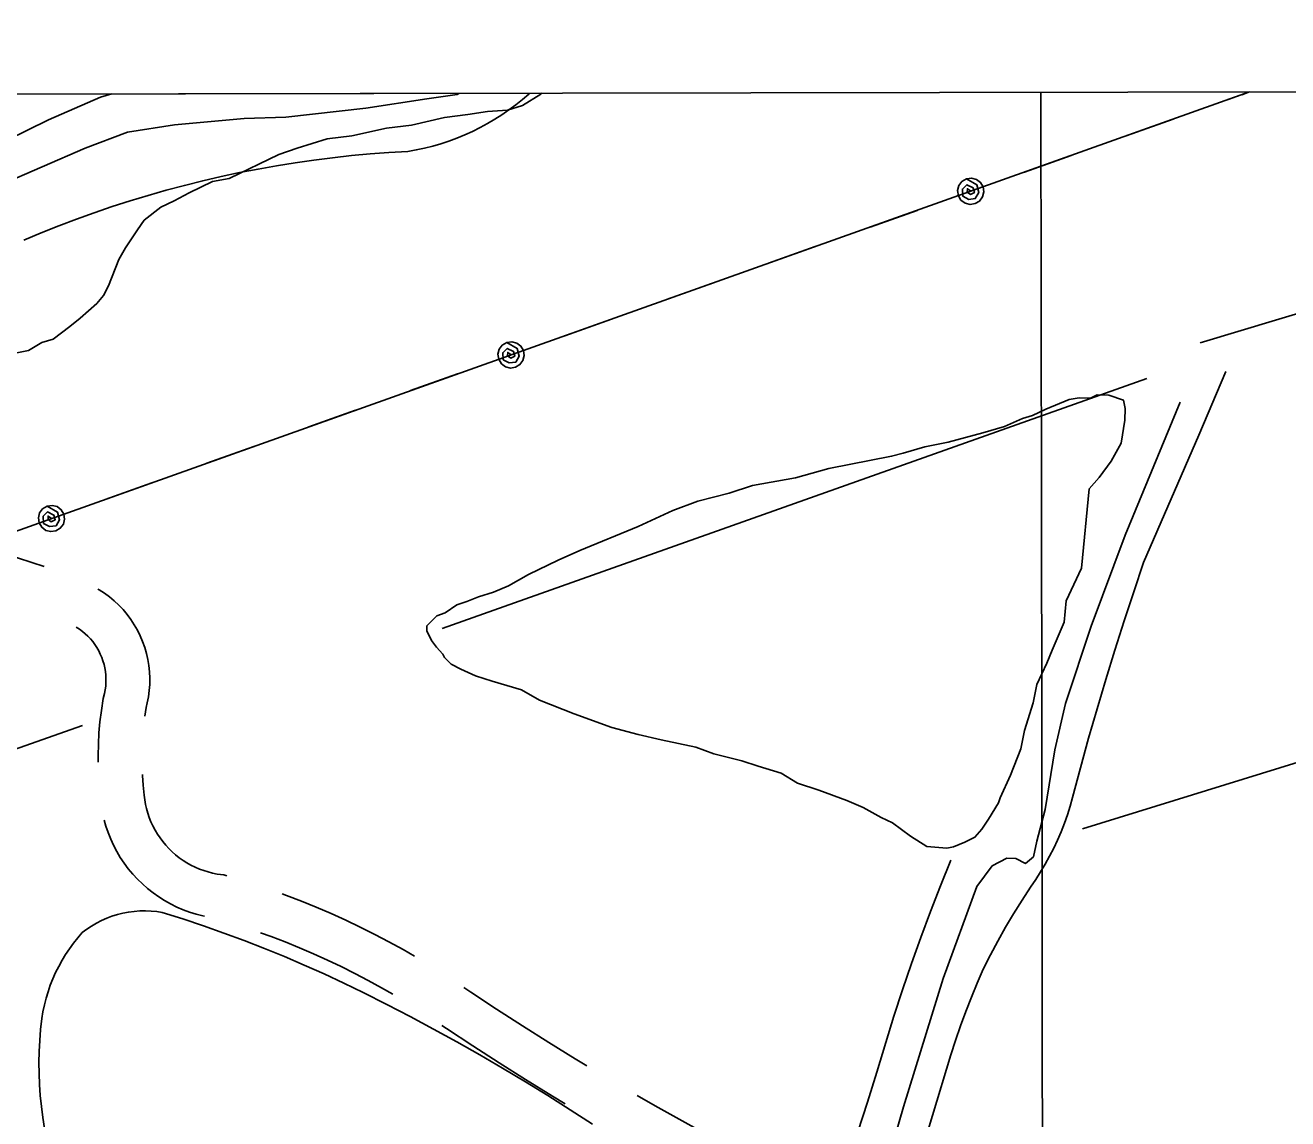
# Model space of a CAD drawing. Extents: x 3324104 to 3361979, y 612876 to 638273.
# Drawn here: x 3332761 to 3333625, y 635747 to 636496 of the extents above; entities that cross this region are included whole.
import ezdxf

# ---------------------------------------------------------------- set-up
doc = ezdxf.new("R2010")
doc.units = 0
for name, color, linetype in [('V-DTCH-CNTR', 7, 'Continuous'), ('V-GRID-FRAM', 7, 'Continuous'), ('V-GRID-MAJR', 7, 'Continuous'), ('V-ROAD-CNTR', 7, 'Continuous'), ('V-SITE-VEGE', 7, 'Continuous'), ('V-TOPO-SHOR', 7, 'Continuous'), ('V-UTIL-LINE', 7, 'Continuous')]:
    doc.layers.add(name, color=color, linetype=linetype)

msp = doc.modelspace()

# ---------------------------------------------------------------- linework, layer by layer
at = {"layer": 'V-DTCH-CNTR'}
for points in [[(3333106.4505323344, 636449.3218912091), (3333105.8370000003, 636448.755), (3333101.436, 636444.97), (3333096.9020000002, 636441.343), (3333092.2430000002, 636437.884), (3333087.46, 636434.591), (3333082.566, 636431.4720000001), (3333077.562, 636428.527), (3333072.457, 636425.764)], [(3333072.457, 636425.764), (3333067.257, 636423.185), (3333061.969, 636420.7930000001), (3333056.595, 636418.5920000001), (3333051.149, 636416.585), (3333045.636, 636414.77), (3333040.059, 636413.156), (3333034.43, 636411.741), (3333028.752, 636410.529), (3333023.036, 636409.519), (3333010.146, 636408.77), (3332997.271, 636407.805), (3332984.413, 636406.621), (3332971.578, 636405.22), (3332958.768, 636403.603), (3332945.987, 636401.77), (3332933.24, 636399.72), (3332920.528, 636397.456), (3332907.857, 636394.976), (3332895.2290000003, 636392.285), (3332882.646, 636389.379), (3332870.1180000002, 636386.262), (3332857.642, 636382.932), (3332845.225, 636379.393), (3332832.869, 636375.645), (3332820.579, 636371.691), (3332808.357, 636367.527), (3332796.2060000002, 636363.157), (3332784.133, 636358.583), (3332772.1380000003, 636353.805), (3332760.225, 636348.827)], [(3333369.757, 635708.186), (3333394.882, 635791.083), (3333398.076, 635801.054), (3333401.466, 635810.96), (3333405.0500000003, 635820.799), (3333408.826, 635830.566), (3333412.798, 635840.255), (3333416.957, 635849.8640000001), (3333421.85, 635859.506), (3333426.955, 635869.04), (3333432.27, 635878.458), (3333437.787, 635887.758), (3333443.509, 635896.933), (3333449.432, 635905.982), (3333452.924, 635911.091), (3333456.248, 635916.312), (3333459.404, 635921.636), (3333462.384, 635927.06), (3333465.185, 635932.579), (3333467.809, 635938.182), (3333470.248, 635943.872), (3333472.505, 635949.635), (3333474.571, 635955.4670000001), (3333476.449, 635961.3640000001), (3333478.1350000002, 635967.319), (3333483.531, 635987.609), (3333489.1240000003, 636007.8470000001), (3333494.912, 636028.028), (3333500.892, 636048.154), (3333507.0670000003, 636068.2220000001), (3333513.432, 636088.229), (3333519.992, 636108.174), (3333526.742, 636128.054), (3333545.69, 636171.6190000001), (3333564.4790000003, 636215.252), (3333583.1010000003, 636258.956)], [(3333302.648, 635658.067), (3333310.06, 635678.078), (3333317.264, 635698.165), (3333324.265, 635718.3250000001), (3333331.056, 635738.558), (3333337.64, 635758.859), (3333344.0130000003, 635779.229), (3333350.18, 635799.662), (3333355.857, 635817.729), (3333361.765, 635835.725), (3333367.901, 635853.643), (3333374.2660000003, 635871.481), (3333380.857, 635889.235), (3333387.6750000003, 635906.905), (3333394.716, 635924.487)], [(3333149.503, 635743.747), (3333134.288, 635753.573), (3333118.9590000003, 635763.22), (3333103.517, 635772.687), (3333087.966, 635781.973), (3333072.309, 635791.078), (3333056.548, 635800), (3333040.682, 635808.736), (3333024.716, 635817.287), (3333008.649, 635825.6510000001), (3332992.489, 635833.826), (3332979.156, 635840.2980000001), (3332965.721, 635846.557), (3332952.186, 635852.594), (3332938.554, 635858.415), (3332924.833, 635864.014), (3332911.021, 635869.39), (3332897.123, 635874.541), (3332883.146, 635879.468), (3332869.088, 635884.1680000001), (3332854.9590000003, 635888.639), (3332851.123, 635889.225), (3332847.259, 635889.589), (3332843.382, 635889.735), (3332839.501, 635889.659), (3332835.632, 635889.362), (3332831.784, 635888.848), (3332827.975, 635888.113), (3332824.213, 635887.162), (3332820.5100000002, 635886.001), (3332816.879, 635884.631), (3332813.332, 635883.054), (3332809.881, 635881.281), (3332806.536, 635879.3150000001), (3332803.309, 635877.16), (3332800.208, 635874.823), (3332797.109, 635871.272), (3332794.166, 635867.594), (3332791.381, 635863.791), (3332788.762, 635859.873), (3332786.31, 635855.846), (3332784.035, 635851.72), (3332781.936, 635847.501), (3332780.021, 635843.194), (3332778.288, 635838.809), (3332776.7460000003, 635834.357), (3332775.396, 635829.841), (3332774.239, 635825.272), (3332773.279, 635820.658), (3332772.515, 635816.007), (3332771.677, 635808.503), (3332771.065, 635800.976), (3332770.68, 635793.434), (3332770.52, 635785.885), (3332770.588, 635778.334), (3332770.883, 635770.787), (3332771.4050000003, 635763.252), (3332772.1520000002, 635755.738), (3332773.125, 635748.2490000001), (3332774.323, 635740.792)]]:
    msp.add_lwpolyline(points, dxfattribs=at)
at = {"layer": 'V-GRID-FRAM'}
msp.add_lwpolyline([(3328194.091, 636440.748), (3359767.889, 636495.856), (3359807.561, 618312.068), (3328217.894, 618256.932), (3328194.091, 636440.748)], dxfattribs=at)
at = {"layer": 'V-GRID-MAJR'}
msp.add_spline([(3333482.838, 618266.121), (3333474.025, 624325.456), (3333465.2090000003, 630386.726), (3333456.393, 636448.02), (3333456.39, 636449.933)], degree=3, dxfattribs=at)
at = {"layer": 'V-ROAD-CNTR'}
for points in [[(3332677.0832686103, 636149.1171652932), (3332686.260681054, 636147.7529047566), (3332696.344372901, 636146.0377385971), (3332706.3911546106, 636144.1154227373), (3332716.3948400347, 636141.9847408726), (3332726.353002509, 636139.6483789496), (3332736.260420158, 636137.1026728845), (3332746.1107170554, 636134.3544482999), (3332755.9057780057, 636131.4015937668), (3332765.6358859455, 636128.2462455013), (3332774.0344161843, 636125.327785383)], [(3332810.9087136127, 636109.9452963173), (3332811.6870461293, 636109.5035115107), (3332815.279311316, 636107.171380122), (3332818.725222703, 636104.6323539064), (3332822.017509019, 636101.8927779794), (3332825.1408400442, 636098.962603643), (3332828.0830212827, 636095.8552163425), (3332830.8369776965, 636092.5802411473), (3332833.398015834, 636089.1393991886), (3332835.7443595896, 636085.5561447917), (3332837.875489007, 636081.8449531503), (3332839.783150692, 636078.0106920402), (3332841.4598892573, 636074.0730689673), (3332842.9026346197, 636070.037673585), (3332844.1020215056, 636065.9269328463), (3332845.055839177, 636061.7533497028), (3332845.7607845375, 636057.5337662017), (3332846.216996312, 636053.2711559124), (3332846.4151954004, 636048.9915705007), (3332846.363555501, 636044.7180539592), (3332846.058903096, 636040.4402791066), (3332845.4968672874, 636036.1915409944), (3332844.689797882, 636031.996290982), (3332843.9217032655, 636028.971745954), (3332842.9922623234, 636022.9789452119)], [(3332796.079394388, 636083.8667257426), (3332796.100953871, 636083.8544884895), (3332798.198688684, 636082.492619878), (3332800.216777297, 636081.0056460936), (3332802.142490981, 636079.4032220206), (3332803.967159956, 636077.691396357), (3332805.6909787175, 636075.8707836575), (3332807.3030223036, 636073.9537588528), (3332808.7939841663, 636071.9506008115), (3332810.1656404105, 636069.8558552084), (3332811.4145109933, 636067.6810468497), (3332812.528849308, 636065.4413079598), (3332813.5101107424, 636063.1369310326), (3332814.3533653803, 636060.7783264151), (3332815.053978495, 636058.3770671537), (3332815.612160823, 636055.9346502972), (3332816.025215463, 636053.4622337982), (3332816.291003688, 636050.9788440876), (3332816.4068046, 636048.4784294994), (3332816.376444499, 636045.9659460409), (3332816.199096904, 636043.4757208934), (3332815.871132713, 636040.9964590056), (3332815.396202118, 636038.527709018), (3332814.494296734, 636034.976254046), (3332813.237842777, 636026.8749558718), (3332812.301087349, 636019.1939886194), (3332811.620576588, 636011.4861626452), (3332811.1922926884, 636003.7631679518), (3332811.0192395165, 635996.0270502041), (3332811.06729155, 635991.4481971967)], [(3332841.3541108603, 635983.0754586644), (3332841.3853197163, 635982.3538660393), (3332841.898789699, 635975.6237749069), (3332842.633174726, 635968.9127259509), (3332843.5388269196, 635962.5713917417), (3332844.1889279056, 635959.6718661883), (3332845.043443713, 635956.6172730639), (3332846.0535766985, 635953.6165132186), (3332847.2199140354, 635950.6758712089), (3332848.540256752, 635947.7981806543), (3332850.0096426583, 635944.9939357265), (3332851.6235916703, 635942.2717470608), (3332853.383029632, 635939.6325901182), (3332855.273533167, 635937.0913494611), (3332857.292943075, 635934.6576606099), (3332859.4411384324, 635932.3291803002), (3332861.7082455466, 635930.1157467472), (3332864.085381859, 635928.0275485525), (3332866.5729731, 635926.0639137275), (3332869.157103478, 635924.234922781), (3332871.834894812, 635922.5439812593), (3332874.595998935, 635920.9957135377), (3332877.436539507, 635919.5950635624), (3332880.347604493, 635918.3434578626), (3332883.3202828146, 635917.2470372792), (3332886.3428014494, 635916.3073029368), (3332889.407765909, 635915.5306639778), (3332892.5155897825, 635914.9137461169), (3332897.1116919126, 635914.2502822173), (3332899.1130838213, 635913.6582499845)], [(3332815.2539350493, 635951.7476575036), (3332816.3625562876, 635947.7847269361), (3332817.874423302, 635943.2934867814), (3332819.6240859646, 635938.8821287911), (3332821.601743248, 635934.5718193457), (3332823.8023573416, 635930.3720642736), (3332826.22240833, 635926.2902529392), (3332828.8509703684, 635922.3474098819), (3332831.678466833, 635918.5466505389), (3332834.7090569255, 635914.8943393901), (3332837.9228615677, 635911.4108196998), (3332841.3157544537, 635908.0982532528), (3332844.878618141, 635904.9684514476), (3332848.6010269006, 635902.0300862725), (3332852.470896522, 635899.2910772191), (3332856.479105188, 635896.7600187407), (3332860.6160010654, 635894.4402864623), (3332864.8694604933, 635892.3429364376), (3332869.224395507, 635890.4705421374), (3332873.6697171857, 635888.8309627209), (3332878.1991985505, 635887.4226970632), (3332882.7982340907, 635886.2573360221), (3332883.828046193, 635886.0529134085)], [(3332937.128305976, 635901.2436765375), (3332939.8886121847, 635900.2476136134), (3332950.1806342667, 635896.3042392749), (3332960.3936630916, 635892.1588241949), (3332970.520902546, 635887.8168177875), (3332980.5634086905, 635883.2779132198), (3332990.5158811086, 635878.5415760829), (3333000.3726288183, 635873.6126885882), (3333010.133129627, 635868.4915332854), (3333019.79119899, 635863.1806225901), (3333027.4997197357, 635858.7417551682)], [(3332922.133965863, 635874.7609563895), (3332929.4293878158, 635872.1283863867), (3332939.1713657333, 635868.395760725), (3332948.8403369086, 635864.4711758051), (3332958.431097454, 635860.3591822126), (3332967.93859131, 635856.0620867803), (3332977.3601188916, 635851.5784239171), (3332986.693371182, 635846.9113114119), (3332995.9348703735, 635842.0624667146), (3333005.0768010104, 635837.0353774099), (3333012.6761993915, 635832.6593469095)], [(3333061.2928689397, 635837.3586682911), (3333066.1809400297, 635834.0101297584), (3333083.8214677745, 635822.3986055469), (3333101.632622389, 635810.9286469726), (3333119.5571882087, 635799.6362995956), (3333137.5927786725, 635788.5238020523), (3333145.645554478, 635783.6723075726)], [(3333046.412517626, 635811.1881423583), (3333049.4550599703, 635809.1038702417), (3333067.4525322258, 635797.257394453), (3333085.5153776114, 635785.6253530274), (3333103.6928117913, 635774.1737004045), (3333121.983221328, 635762.9041979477), (3333130.8173720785, 635757.5819544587)], [(3333180.086367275, 635763.3312725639), (3333192.3517328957, 635756.2701793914), (3333210.8180861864, 635745.884096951), (3333229.3832538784, 635735.6810001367), (3333249.6872920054, 635724.7875202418), (3333264.7031064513, 635711.3728188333)]]:
    msp.add_lwpolyline(points, dxfattribs=at)
at = {"layer": 'V-SITE-VEGE'}
for p, q in [((3332147.952890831, 636447.6489569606), (3333114.8326360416, 636449.3365210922)), ((3333113.994, 636448.669), (3333101.446, 636440.9520000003)), ((3333114.8326360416, 636449.3365210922), (3333113.994, 636448.669)), ((3333064.06, 636434.7440000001), (3333048.208, 636432.727)), ((3333077.651, 636436.796), (3333064.06, 636434.7440000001)), ((3333091.227, 636437.718), (3333077.651, 636436.796)), ((3333101.446, 636440.952), (3333091.227, 636437.718)), ((3333008.5470000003, 636425.426), (3332984.735, 636420.142)), ((3333025.5270000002, 636427.427), (3333008.5470000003, 636425.426)), ((3333048.208, 636432.727), (3333025.5270000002, 636427.427)), ((3332967.753, 636418.143), (3332947.3140000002, 636411.6780000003)), ((3332984.735, 636420.142), (3332967.753, 636418.1429999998)), ((3332947.3140000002, 636411.678), (3332934.8170000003, 636407.35)), ((3332934.8170000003, 636407.35), (3332900.664, 636390.9229999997)), ((3332900.664, 636390.9230000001), (3332889.3310000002, 636388.838)), ((3332889.3310000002, 636388.838), (3332873.3910000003, 636381.1730000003)), ((3332863.139, 636375.68), (3332854.031, 636371.299)), ((3332873.3910000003, 636381.1730000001), (3332863.139, 636375.68)), ((3332854.031, 636371.299), (3332842.595, 636362.436)), ((3332842.595, 636362.436), (3332837.971, 636355.726)), ((3332837.971, 636355.726), (3332829.873, 636343.42)), ((3332829.873, 636343.42), (3332825.23, 636335.582)), ((3332825.23, 636335.582), (3332818.1750000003, 636317.609)), ((3332818.1750000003, 636317.609), (3332814.683, 636310.883)), ((3332810.077, 636305.305), (3332798.623, 636295.31)), ((3332814.683, 636310.883), (3332810.077, 636305.305)), ((3332791.758, 636289.764), (3332780.324, 636280.9010000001)), ((3332798.623, 636295.31), (3332791.758, 636289.764)), ((3332772.38, 636278.763), (3332763.254, 636273.251)), ((3332780.324, 636280.9010000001), (3332772.38, 636278.763)), ((3332763.254, 636273.251), (3332753.051, 636271.148))]:
    msp.add_line(p, q, dxfattribs=at)
msp.add_lwpolyline([(3333484.179, 636124.317), (3333473.664, 636101.879), (3333472.31, 636087.207), (3333464.1040000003, 636068.1240000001), (3333460.577, 636059.137), (3333453.573, 636044.555), (3333451.1240000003, 636032.1630000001), (3333445.178, 636013.0430000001), (3333442.7290000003, 636000.65), (3333435.6720000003, 635982.679), (3333428.653, 635966.9670000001), (3333427.469, 635963.594), (3333420.5160000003, 635952.4010000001), (3333415.894, 635945.692), (3333411.288, 635940.111), (3333404.458, 635936.826), (3333396.497, 635933.56), (3333391.961, 635932.4990000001), (3333378.4220000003, 635933.836), (3333367.227, 635940.789), (3333354.9390000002, 635950.018), (3333347.083, 635953.53), (3333334.761, 635960.4990000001), (3333323.531, 635965.191), (3333304.43, 635972.263), (3333289.813, 635977.008), (3333278.619, 635983.961), (3333262.872, 635988.723), (3333251.626, 635992.2880000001), (3333232.49, 635997.099), (3333220.132, 636001.809), (3333196.478, 636006.694), (3333180.7120000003, 636010.3250000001), (3333162.7060000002, 636015.121), (3333136.86, 636024.559), (3333113.273, 636033.961), (3333100.951, 636040.93), (3333080.702, 636046.892), (3333069.4560000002, 636050.456), (3333059.36, 636055.129), (3333052.632, 636058.623), (3333048.184, 636063.213), (3333047.086, 636065.49), (3333042.6380000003, 636070.078), (3333039.318, 636074.649), (3333036.035, 636081.479), (3333036.0840000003, 636084.868), (3333042.968, 636091.5430000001), (3333048.651, 636093.716), (3333056.646, 636099.243), (3333063.46, 636101.398), (3333071.42, 636104.666), (3333081.64, 636107.902), (3333091.878, 636112.262), (3333105.555, 636119.963), (3333126.0470000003, 636129.818), (3333140.8370000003, 636136.3690000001), (3333180.64, 636152.708), (3333204.538, 636163.642), (3333221.588, 636170.159), (3333243.139, 636175.48), (3333259.044, 636180.885), (3333288.504, 636186.082), (3333311.202, 636192.513), (3333354.274, 636200.894), (3333362.216, 636203.032), (3333376.974, 636207.324), (3333392.842, 636210.4720000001), (3333416.67, 636216.884), (3333431.426, 636221.179), (3333443.9390000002, 636226.637), (3333450.753, 636228.791), (3333459.861, 636233.172), (3333475.782, 636239.709), (3333482.577, 636240.733), (3333490.484, 636240.61), (3333495.039, 636242.802), (3333502.946, 636242.681), (3333513.0640000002, 636239.134), (3333514.106, 636233.469), (3333513.985, 636225.56), (3333511.482, 636209.778), (3333504.5130000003, 636197.455), (3333496.432, 636186.279), (3333489.532, 636178.474)], close=True, dxfattribs=at)
at = {"layer": 'V-TOPO-SHOR'}
for p, q in [((3333565.4667985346, 636278.5362871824), (3334051.9637067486, 636425.4113610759)), ((3333046.604726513, 636082.9294000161), (3333529.0028928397, 636254.1349829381)), ((3333484.9220241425, 635945.7809865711), (3334129.5212241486, 636145.6636036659))]:
    msp.add_line(p, q, dxfattribs=at)
for points in [[(3332820.425779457, 636448.822671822), (3332812.551, 636446.703), (3332777.123, 636431.117), (3332720.242, 636403.4)], [(3333056.722, 636448.454), (3333036.148, 636445.4720000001), (3332994.2600000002, 636439.15), (3332939.546, 636433.024), (3332910.935, 636431.998), (3332863.213, 636427.599), (3332831.241, 636422.5920000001), (3332802.115, 636411.674), (3332743.071, 636386.186)], [(3333058.0318521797, 636449.2373826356), (3333056.722, 636448.454)], [(3333551.846, 636237.9400000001), (3333514.055, 636146.861), (3333490.855, 636084.54), (3333473.193, 636031.569), (3333465.97, 636000.003), (3333459.273, 635958.9940000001), (3333453.551, 635937.515), (3333451.363, 635926.765), (3333445.901, 635922.132), (3333439.215, 635925.603), (3333433.151, 635925.698), (3333422.9620000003, 635920.463), (3333412.6380000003, 635906.469), (3333389.428, 635843.4720000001), (3333362.468, 635755.5970000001), (3333328.782, 635639.498)], [(3332800.301684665, 636016.585016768), (3332597.61233838, 635945.2464074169), (3332567.2080514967, 635935.0526491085), (3332520.730915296, 635837.6208804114), (3332429.4684979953, 635835.4334587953), (3332306.375420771, 635478.2662346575), (3332294.3482169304, 635397.1197009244)]]:
    msp.add_lwpolyline(points, dxfattribs=at)
at = {"layer": 'V-UTIL-LINE'}
for points in [[(3332031.845000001, 635834.5199999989), (3332578.079000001, 636086.7279999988), (3333599.356000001, 636450.1819999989)], [(3333584.589000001, 636444.9279999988), (3333599.354000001, 636450.1819999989)], [(3333594.003000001, 636448.2779999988), (3333599.353848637, 636450.1821904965)], [(3333594.006000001, 636448.2779999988), (3333599.356600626, 636450.1821952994)], [(3333514.873000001, 636420.1169999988), (3333546.905000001, 636431.5169999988)], [(3333445.156000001, 636395.3069999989), (3333477.188000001, 636406.7059999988)], [(3333408.412000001, 636382.2289999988), (3333406.077000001, 636383.9089999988), (3333406.047000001, 636381.5819999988), (3333408.316000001, 636380.0359999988), (3333410.949000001, 636381.3159999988), (3333409.963000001, 636384.5679999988), (3333405.779000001, 636386.6829999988), (3333402.720000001, 636383.7069999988), (3333403.0730000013, 636378.8559999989), (3333407.105000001, 636376.6879999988), (3333411.542000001, 636377.2369999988), (3333414.016000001, 636381.3779999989), (3333412.477000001, 636386.6639999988), (3333405.395000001, 636390.7079999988), (3333402.380000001, 636388.9079999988), (3333400.283000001, 636386.0909999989), (3333399.424000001, 636382.6859999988), (3333399.933000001, 636379.2109999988), (3333401.733000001, 636376.1959999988), (3333404.550000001, 636374.0989999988), (3333407.956000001, 636373.2399999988), (3333411.430000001, 636373.7499999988), (3333414.445000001, 636375.5499999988), (3333416.542000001, 636378.3669999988), (3333417.401000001, 636381.7719999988), (3333416.891000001, 636385.2459999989), (3333415.091000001, 636388.2609999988), (3333412.274000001, 636390.3579999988), (3333408.869000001, 636391.2169999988), (3333405.395000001, 636390.7079999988)], [(3333339.639000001, 636357.7549999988), (3333371.671000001, 636369.1549999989)], [(3333269.922000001, 636332.9439999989), (3333301.954000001, 636344.3439999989)], [(3333200.206000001, 636308.1329999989), (3333232.238000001, 636319.5329999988)], [(3333130.489000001, 636283.3219999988), (3333162.521000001, 636294.7219999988)], [(3333093.746000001, 636270.2449999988), (3333091.410000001, 636271.9249999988), (3333091.381000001, 636269.5979999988), (3333093.650000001, 636268.0509999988), (3333096.283000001, 636269.3319999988), (3333095.296000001, 636272.5839999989), (3333091.112000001, 636274.6979999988), (3333088.054000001, 636271.7229999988), (3333088.407000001, 636266.8719999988), (3333092.439000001, 636264.7039999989), (3333096.876000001, 636265.2529999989), (3333099.349000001, 636269.3939999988), (3333097.811000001, 636274.6799999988), (3333090.728000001, 636278.7239999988), (3333087.713000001, 636276.9239999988), (3333085.617000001, 636274.1069999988), (3333084.758000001, 636270.7009999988), (3333085.267000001, 636267.2269999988), (3333087.067000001, 636264.2119999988), (3333089.884000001, 636262.1149999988), (3333093.289000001, 636261.2559999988), (3333096.764000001, 636261.7659999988), (3333099.779000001, 636263.5659999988), (3333101.875000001, 636266.3829999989), (3333102.734000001, 636269.7879999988), (3333102.225000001, 636273.2619999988), (3333100.425000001, 636276.2769999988), (3333097.608000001, 636278.3739999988), (3333094.203000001, 636279.2329999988), (3333090.728000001, 636278.7239999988)], [(3333024.972000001, 636245.7699999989), (3333057.004000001, 636257.1699999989)], [(3332955.255000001, 636220.9589999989), (3332987.287000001, 636232.3589999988)], [(3332885.539000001, 636196.1479999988), (3332917.571000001, 636207.5479999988)], [(3332815.822000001, 636171.3369999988), (3332847.854000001, 636182.7369999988)], [(3332779.080000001, 636158.2609999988), (3332776.744000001, 636159.9409999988), (3332776.714000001, 636157.6139999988), (3332778.983000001, 636156.0669999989), (3332781.616000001, 636157.3479999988), (3332780.630000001, 636160.5999999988), (3332776.446000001, 636162.7139999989), (3332773.388000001, 636159.7389999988), (3332773.740000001, 636154.8879999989), (3332777.773000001, 636152.7199999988), (3332782.209000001, 636153.2689999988), (3332784.683000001, 636157.4099999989), (3332783.145000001, 636162.6959999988), (3332776.062000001, 636166.7399999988), (3332773.047000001, 636164.9399999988), (3332770.950000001, 636162.1219999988), (3332770.091000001, 636158.7169999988), (3332770.601000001, 636155.2429999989), (3332772.401000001, 636152.2279999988), (3332775.218000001, 636150.1309999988), (3332778.623000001, 636149.2719999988), (3332782.097000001, 636149.7809999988), (3332785.112000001, 636151.5819999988), (3332787.209000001, 636154.3989999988), (3332788.068000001, 636157.8039999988), (3332787.559000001, 636161.2779999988), (3332785.759000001, 636164.2929999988), (3332782.942000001, 636166.3899999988), (3332779.5360000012, 636167.2489999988), (3332776.062000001, 636166.7399999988)]]:
    msp.add_lwpolyline(points, dxfattribs=at)

doc.saveas('drawing.dxf')
